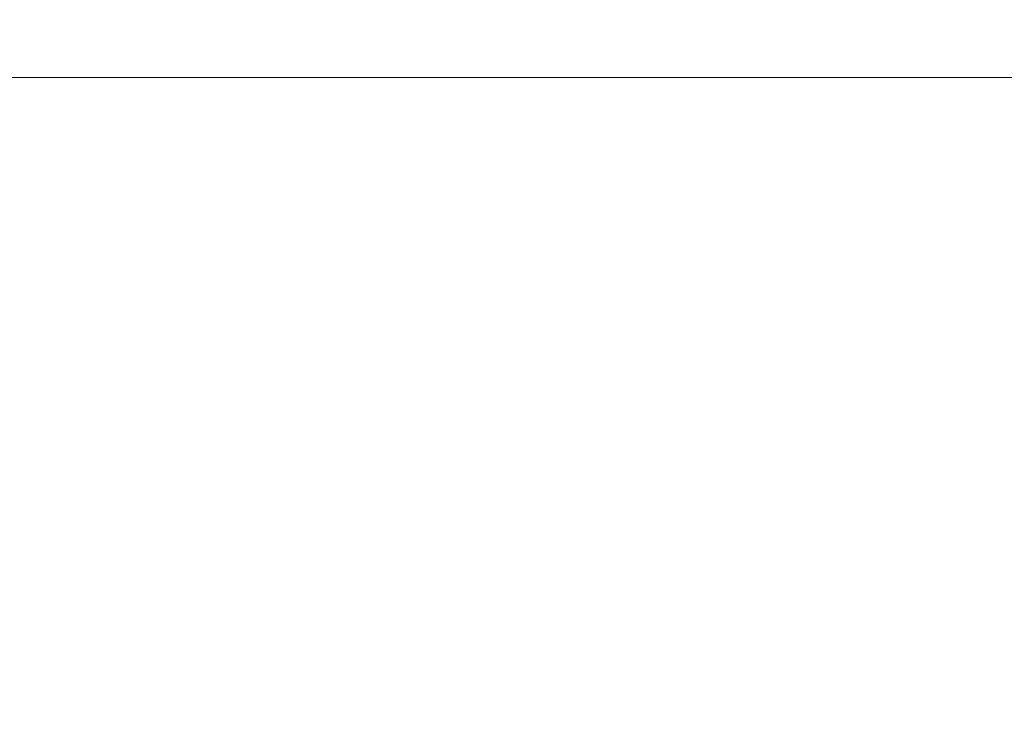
# Model space of a CAD drawing. Header units: millimetres. Extents: x -2233 to 61924, y -68080 to 6847.
# Tile 609 of 656: x 25270 to 25505, y -17232 to -17066. Entities that reach past the tile are written whole.
import ezdxf

# ---------------------------------------------------------------- set-up
doc = ezdxf.new("R2010")
doc.units = ezdxf.units.MM
doc.layers.add('COTAS_P', color=1, linetype='Continuous', lineweight=0)
doc.dimstyles.new('R19_100', dxfattribs={"dimtxt": 250, "dimasz": 150, "dimexe": 150, "dimexo": 80, "dimgap": 100, "dimtad": 1, "dimtih": 1, "dimtoh": 1, "dimdsep": 46, "dimcen": 0.09, "dimadec": 0, "dimazin": 0, "dimtfac": 1, "dimtdec": 4, "dimtofl": 0, "dimtmove": 0, "dimatfit": 3, "dimfxl": 1, "dimtolj": 1, "dimtzin": 0, "dimarcsym": 0})

# ---------------------------------------------------------------- blocks, each defined once
blk = doc.blocks.new('DIM_R27_34')
at = {"layer": 'COTAS_P'}
for p, q in [((24250.07, -17080), (24400.07, -17035)), ((26750.07, -17080), (26600.07, -17035)), ((24250.07, -17980), (24250.07, -17080)), ((24250.07, -17080), (26750.07, -17080)), ((24250.07, -17080), (24400.07, -17125)), ((26750.07, -17080), (26600.07, -17125)), ((26750.07, -17980), (26750.07, -17080))]:
    blk.add_line(p, q, dxfattribs=at)
blk.add_text('2500 P', height=250, dxfattribs=at).set_placement((25500.07, -16980))

msp = doc.modelspace()

# ---------------------------------------------------------------- dimensions: what is measured, and where the dimension line sits
at = {"layer": 'COTAS_P'}
dim = msp.add_aligned_dim(p1=(24250.067, -17980), p2=(26750.067, -17980), distance=900, text='<> P', dimstyle='R19_100', dxfattribs=at)
dim.commit()
dim.dimension.update_dxf_attribs({"geometry": 'DIM_R27_34', "text_midpoint": (25500.067, -17080)})

doc.saveas('drawing.dxf')
